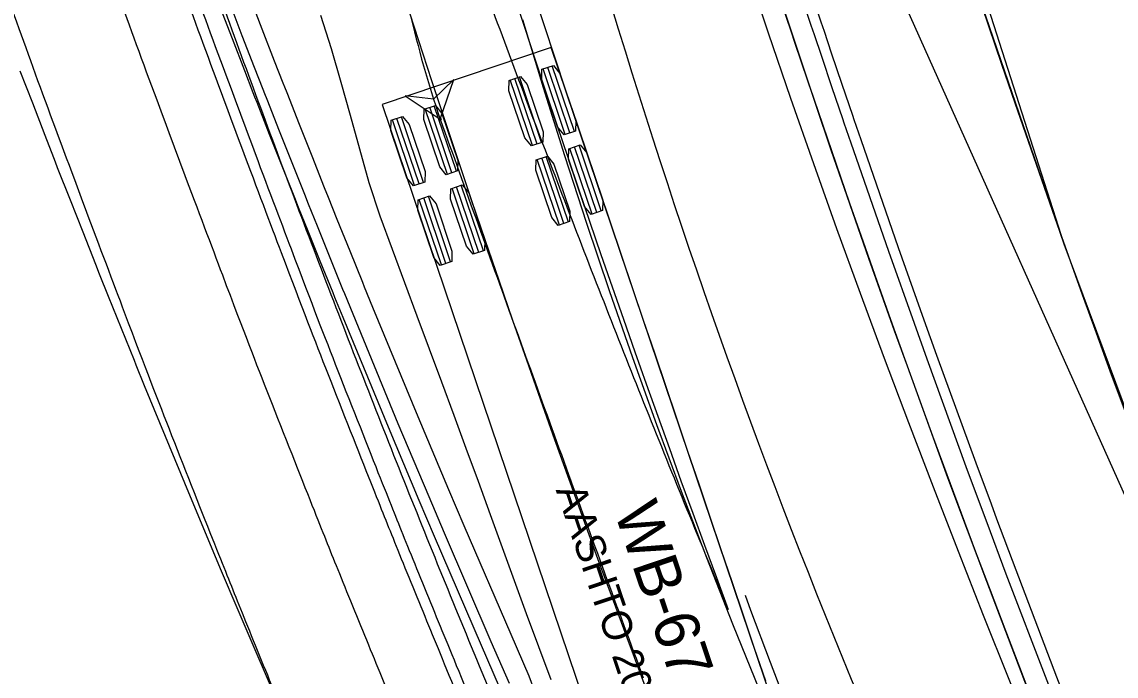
# Model space of a CAD drawing. Extents: x -70 to 701944, y -4 to 666871.
# Drawn here: x 668194.5 to 668246.7, y 656130.4 to 656161.6 of the extents above; entities that cross this region are included whole.
import ezdxf

# ---------------------------------------------------------------- set-up
doc = ezdxf.new("R2010")
doc.units = 0
for name, color, linetype in [('R_Horz Alg', 7, 'Continuous'), ('R_No Plot', 7, 'Continuous'), ('R_Proposed Road', 7, 'Continuous'), ('R_Striping', 7, 'Continuous'), ('T_Indications', 7, 'Continuous'), ('T_Vehicle Path Lt Major', 7, 'Continuous'), ('T_Vehicle Path Lt Minor', 7, 'Continuous'), ('T_Vehicle Path Rt', 7, 'Continuous')]:
    doc.layers.add(name, color=color, linetype=linetype)

msp = doc.modelspace()

# ---------------------------------------------------------------- linework, layer by layer
at = {"layer": 'R_Horz Alg'}
msp.add_line((668265.354, 656098.207), (668214.129, 656212.597), dxfattribs=at)
msp.add_arc((668919.004, 656390.918), 716.197, 184.270523, 204.123313, dxfattribs=at)
at = {"layer": 'R_No Plot'}
for points in [[(668221.915, 656226.584), (668268.493, 656237.565), (668273.962, 656208.989), (668279.753, 656184.24), (668287.701, 656155.706), (668291.176, 656146.581), (668251.57, 656131.168), (668244.19, 656150.993), (668230.404, 656194.02)], [(668163.658, 656212.851), (668174.905, 656177.818), (668188.213, 656142.348), (668200.781, 656111.402), (668251.57, 656131.168), (668244.19, 656150.993), (668237.799, 656169.607), (668229.783, 656196.07), (668221.915, 656226.584)]]:
    msp.add_lwpolyline(points, close=True, dxfattribs=at)
at = {"layer": 'R_Proposed Road'}
for points in [[(668247.376, 656120.034), (668245.394, 656125.001), (668245.355, 656125.101), (668244.599, 656127.024), (668244.115, 656128.266), (668243.372, 656130.183), (668241.427, 656135.279), (668240.513, 656137.715), (668240.245, 656138.435), (668239.521, 656140.39), (668237.653, 656145.516), (668237.044, 656147.213), (668235.824, 656150.655), (668234.033, 656155.808), (668233.708, 656156.758), (668233.635, 656156.972), (668233.131, 656158.452), (668232.63, 656159.936), (668232.282, 656160.974), (668232.132, 656161.423), (668231.636, 656162.911)], [(668247.84, 656120.221), (668245.859, 656125.185), (668245.82, 656125.284), (668245.065, 656127.207), (668244.581, 656128.448), (668243.838, 656130.363), (668241.895, 656135.456), (668240.982, 656137.89), (668240.714, 656138.609), (668239.99, 656140.563), (668238.123, 656145.685), (668237.515, 656147.381), (668236.295, 656150.821), (668234.506, 656155.97), (668234.181, 656156.92), (668234.108, 656157.133), (668233.605, 656158.613), (668233.104, 656160.096), (668232.756, 656161.133), (668232.606, 656161.581), (668232.111, 656163.069)], [(668217.282, 656129.893), (668216.417, 656131.872), (668214.181, 656137.062), (668213.451, 656138.781), (668211.984, 656142.271), (668209.825, 656147.498), (668209.432, 656148.463), (668209.343, 656148.68), (668208.734, 656150.183), (668208.127, 656151.69), (668207.705, 656152.744), (668207.522, 656153.2), (668206.921, 656154.713), (668206.322, 656156.228), (668205.726, 656157.744), (668205.623, 656158.008), (668205.545, 656158.208), (668205.134, 656159.261), (668204.546, 656160.778), (668203.962, 656162.295)], [(668217.751, 656130.067), (668216.886, 656132.045), (668214.652, 656137.231), (668213.922, 656138.95), (668212.456, 656142.437), (668210.298, 656147.661), (668209.905, 656148.625), (668209.817, 656148.841), (668209.208, 656150.344), (668208.601, 656151.85), (668208.179, 656152.903), (668207.997, 656153.359), (668207.395, 656154.87), (668206.797, 656156.384), (668206.202, 656157.899), (668206.098, 656158.164), (668206.02, 656158.363), (668205.61, 656159.415), (668205.022, 656160.931), (668204.438, 656162.447)], [(668218.965, 656129.673), (668218.688, 656130.416), (668217.825, 656132.391), (668215.593, 656137.57), (668214.863, 656139.286), (668213.399, 656142.768), (668211.244, 656147.985), (668210.851, 656148.948), (668210.763, 656149.164), (668210.155, 656150.665), (668209.549, 656152.169), (668209.127, 656153.221), (668208.945, 656153.676), (668208.344, 656155.185), (668207.747, 656156.697), (668207.152, 656158.21), (668207.049, 656158.474), (668206.971, 656158.673), (668206.561, 656159.724), (668205.974, 656161.238), (668205.391, 656162.752)], [(668246.921, 656118.493), (668246.449, 656119.66), (668244.464, 656124.634), (668244.425, 656124.734), (668243.668, 656126.66), (668243.183, 656127.903), (668242.439, 656129.823), (668240.491, 656134.926), (668239.576, 656137.365), (668239.308, 656138.086), (668238.582, 656140.044), (668236.712, 656145.177), (668236.102, 656146.876), (668234.88, 656150.323), (668233.087, 656155.483), (668232.762, 656156.435), (668232.689, 656156.648), (668232.184, 656158.131), (668231.682, 656159.617), (668231.334, 656160.656), (668231.183, 656161.106), (668230.687, 656162.597)], [(668207.035, 656128.413), (668204.773, 656133.673), (668204.034, 656135.416), (668202.55, 656138.953), (668200.367, 656144.252), (668199.969, 656145.23), (668199.88, 656145.45), (668199.266, 656146.974), (668198.652, 656148.501), (668198.222, 656149.569), (668198.039, 656150.032), (668197.434, 656151.566), (668196.828, 656153.101), (668196.222, 656154.637), (668196.117, 656154.905), (668196.038, 656155.107), (668195.626, 656156.175), (668195.033, 656157.714), (668194.44, 656159.251)]]:
    msp.add_lwpolyline(points, dxfattribs=at)
for radius in [707.197, 725.197]:
    msp.add_arc((668919.004, 656390.918), radius, 184.270523, 204.123313, dxfattribs=at)
at = {"layer": 'R_Striping'}
msp.add_lwpolyline([(668247.1, 656090.024), (668244.837, 656095.131), (668244.713, 656095.413), (668242.635, 656100.2), (668240.639, 656104.889), (668240.472, 656105.285), (668238.33, 656110.426), (668236.713, 656114.383), (668236.244, 656115.542), (668234.181, 656120.715), (668232.92, 656123.931), (668232.172, 656125.862), (668230.186, 656131.066), (668229.259, 656133.538), (668228.992, 656134.255)], dxfattribs=at)
for radius, start in [(695.197, 184.270523), (737.197, 184.194321)]:
    msp.add_arc((668919.004, 656390.918), radius, start, 200.430569, dxfattribs=at)
for points in [[(668243.942, 656242.442), (668244.227, 656240.852), (668244.797, 656237.671), (668245.694, 656232.908), (668246.622, 656228.148), (668247.585, 656223.394), (668248.581, 656218.646), (668249.61, 656213.903), (668250.674, 656209.167), (668251.771, 656204.436), (668252.901, 656199.712), (668254.065, 656194.995), (668255.262, 656190.285), (668256.492, 656185.581), (668257.756, 656180.886), (668259.053, 656176.197), (668260.384, 656171.517), (668261.747, 656166.845), (668263.144, 656162.181), (668264.574, 656157.526), (668266.035, 656152.879), (668267.037, 656149.789), (668267.538, 656148.244)], [(668195.109, 656231.702), (668195.55, 656230.027), (668196.43, 656226.678), (668197.795, 656221.667), (668199.192, 656216.667), (668200.624, 656211.678), (668202.091, 656206.7), (668203.592, 656201.735), (668205.127, 656196.781), (668206.697, 656191.84), (668208.301, 656186.91), (668209.94, 656181.994), (668211.612, 656177.091), (668213.318, 656172.201), (668215.058, 656167.324), (668216.831, 656162.461), (668218.638, 656157.611), (668220.479, 656152.776), (668222.353, 656147.955), (668224.26, 656143.149), (668226.199, 656138.357), (668227.519, 656135.174), (668228.18, 656133.583)]]:
    msp.add_open_spline(points, degree=3, dxfattribs=at)
at = {"layer": 'T_Indications'}
for points in [[(668183.389, 656229.124), (668183.836, 656227.422), (668184.728, 656224.018), (668186.112, 656218.926), (668187.528, 656213.843), (668188.981, 656208.773), (668190.468, 656203.714), (668191.99, 656198.667), (668193.548, 656193.632), (668195.14, 656188.609), (668196.767, 656183.6), (668198.429, 656178.603), (668200.125, 656173.619), (668201.856, 656168.648), (668203.621, 656163.691), (668205.42, 656158.748), (668207.253, 656153.819), (668209.121, 656148.904), (668211.022, 656144.003), (668212.958, 656139.118), (668214.925, 656134.247), (668216.265, 656131.011), (668216.934, 656129.394)], [(668181.939, 656228.743), (668182.495, 656226.621), (668183.053, 656224.495), (668184.196, 656220.248), (668184.778, 656218.129), (668186.549, 656211.776), (668187.767, 656207.551), (668191.531, 656194.91), (668194.188, 656186.527), (668199.794, 656169.858), (668202.743, 656161.573), (668207.384, 656149.226), (668208.967, 656145.124), (668211.395, 656138.993), (668212.212, 656136.953), (668213.869, 656132.878), (668214.709, 656130.847), (668215.549, 656128.82)], [(668182.422, 656228.87), (668182.979, 656226.748), (668183.536, 656224.623), (668184.679, 656220.379), (668185.26, 656218.261), (668187.03, 656211.913), (668188.247, 656207.691), (668192.008, 656195.058), (668194.663, 656186.68), (668200.266, 656170.023), (668203.213, 656161.743), (668207.851, 656149.405), (668209.433, 656145.306), (668211.859, 656139.179), (668212.676, 656137.14), (668214.331, 656133.068), (668215.171, 656131.038), (668216.011, 656129.011)], [(668179.037, 656227.982), (668179.593, 656225.86), (668180.154, 656223.724), (668181.302, 656219.458), (668181.886, 656217.331), (668183.664, 656210.954), (668184.887, 656206.712), (668188.665, 656194.02), (668191.333, 656185.603), (668196.961, 656168.868), (668199.922, 656160.55), (668204.582, 656148.154), (668206.172, 656144.034), (668208.609, 656137.881), (668209.428, 656135.836), (668211.094, 656131.736), (668211.938, 656129.7), (668212.777, 656127.672)], [(668174.2, 656226.713), (668174.757, 656224.591), (668175.321, 656222.44), (668176.478, 656218.143), (668177.066, 656216.003), (668178.855, 656209.583), (668180.086, 656205.313), (668183.89, 656192.538), (668186.575, 656184.065), (668192.241, 656167.219), (668195.221, 656158.846), (668199.912, 656146.368), (668201.513, 656142.217), (668203.965, 656136.028), (668204.788, 656133.973), (668206.47, 656129.834), (668207.318, 656127.787), (668208.157, 656125.76)]]:
    msp.add_open_spline(points, degree=3, dxfattribs=at)
at = {"layer": 'T_Vehicle Path Lt Major'}
for points in [[(668229.04, 656164.191), (668230.085, 656161.067), (668231.151, 656157.952), (668232.238, 656154.846), (668233.343, 656151.747), (668234.467, 656148.656), (668235.608, 656145.573), (668236.765, 656142.497), (668237.938, 656139.428), (668239.125, 656136.366), (668240.327, 656133.31), (668241.541, 656130.261), (668242.769, 656127.218), (668244.009, 656124.181), (668245.261, 656121.149), (668246.522, 656118.122), (668247.793, 656115.096)], [(668218.373, 656161.699), (668219.359, 656158.458), (668220.376, 656155.227), (668221.425, 656152.006), (668222.506, 656148.795), (668223.619, 656145.595), (668224.763, 656142.406), (668225.939, 656139.229), (668227.146, 656136.064), (668228.384, 656132.91), (668229.654, 656129.769), (668230.954, 656126.64), (668232.285, 656123.525), (668233.646, 656120.423), (668235.039, 656117.334), (668236.461, 656114.259), (668237.914, 656111.199), (668239.397, 656108.153), (668240.91, 656105.121), (668242.337, 656102.063), (668243.753, 656099.003), (668245.167, 656095.967), (668246.587, 656092.933), (668248.011, 656089.902)]]:
    msp.add_lwpolyline(points, dxfattribs=at)
msp.add_arc((668547.397, 656259.993), 339.148, 195.43993, 207.31099, dxfattribs=at)
at = {"layer": 'T_Vehicle Path Lt Minor'}
msp.add_arc((668737.883, 656327.933), 510.556, 194.30493, 204.57934, dxfattribs=at)
at = {"layer": 'T_Vehicle Path Rt'}
for p, q in [((668219.734, 656160.377), (668211.682, 656157.653)), ((668236.714, 656110.17), (668219.734, 656160.377)), ((668220.412, 656156.225), (668219.355, 656159.351)), ((668220.629, 656156.299), (668219.572, 656159.425)), ((668220.846, 656156.372), (668219.789, 656159.498)), ((668218.849, 656155.697), (668217.792, 656158.823)), ((668219.066, 656155.77), (668218.009, 656158.896)), ((668219.283, 656155.843), (668218.226, 656158.969)), ((668211.682, 656157.653), (668228.662, 656107.447)), ((668215.226, 656154.471), (668214.168, 656157.597)), ((668213.663, 656153.942), (668212.605, 656157.069)), ((668214.791, 656154.324), (668213.734, 656157.45)), ((668215.009, 656154.398), (668213.951, 656157.524)), ((668213.228, 656153.796), (668212.171, 656156.922)), ((668213.445, 656153.869), (668212.388, 656156.995)), ((668221.694, 656152.436), (668220.636, 656155.562)), ((668221.911, 656152.509), (668220.853, 656155.636)), ((668222.128, 656152.583), (668221.07, 656155.709)), ((668220.13, 656151.907), (668219.073, 656155.033)), ((668220.348, 656151.981), (668219.29, 656155.107)), ((668220.565, 656152.054), (668219.507, 656155.18)), ((668216.073, 656150.535), (668215.016, 656153.661)), ((668216.29, 656150.609), (668215.233, 656153.735)), ((668216.507, 656150.682), (668215.45, 656153.808)), ((668214.51, 656150.006), (668213.453, 656153.133)), ((668214.727, 656150.08), (668213.67, 656153.206)), ((668214.944, 656150.153), (668213.887, 656153.279))]:
    msp.add_line(p, q, dxfattribs=at)
for points in [[(668218.86, 656163.061), (668219.383, 656161.472), (668219.912, 656159.879), (668220.441, 656158.293), (668220.971, 656156.718), (668221.5, 656155.154), (668222.025, 656153.603), (668222.55, 656152.051), (668223.075, 656150.497), (668223.601, 656148.941), (668224.128, 656147.383), (668224.656, 656145.824), (668225.183, 656144.264), (668225.711, 656142.702), (668226.24, 656141.139), (668226.769, 656139.576), (668227.298, 656138.011), (668227.827, 656136.446), (668228.357, 656134.881), (668228.886, 656133.315), (668229.416, 656131.749), (668229.946, 656130.182)], [(668208.754, 656161.909), (668209.261, 656160.318), (668209.72, 656158.726), (668210.159, 656157.139), (668210.6, 656155.543), (668211.055, 656153.939), (668211.57, 656152.341), (668212.155, 656150.756), (668212.746, 656149.173), (668213.335, 656147.591), (668213.923, 656146.01), (668214.509, 656144.431), (668215.094, 656142.853), (668215.68, 656141.276), (668216.264, 656139.7), (668216.833, 656138.121), (668217.403, 656136.542), (668217.977, 656134.966), (668218.555, 656133.392), (668219.138, 656131.82), (668219.724, 656130.249)], [(668213.07, 656161.76), (668213.148, 656161.436), (668213.228, 656161.113), (668213.31, 656160.789), (668213.394, 656160.467), (668213.479, 656160.145), (668213.567, 656159.823), (668213.657, 656159.502), (668213.748, 656159.181), (668213.842, 656158.862), (668213.938, 656158.542), (668214.036, 656158.224), (668214.136, 656157.906), (668214.238, 656157.589), (668214.343, 656157.272), (668214.45, 656156.956)], [(668214.45, 656156.956), (668214.562, 656156.643), (668214.675, 656156.329), (668214.788, 656156.015), (668214.901, 656155.702), (668215.014, 656155.388), (668215.126, 656155.074), (668215.239, 656154.761), (668215.352, 656154.447), (668215.465, 656154.133), (668215.578, 656153.82), (668215.69, 656153.506), (668215.803, 656153.192), (668215.916, 656152.879), (668216.029, 656152.565), (668216.142, 656152.251), (668216.255, 656151.938), (668216.368, 656151.624), (668216.481, 656151.31), (668216.594, 656150.997), (668216.707, 656150.683), (668216.82, 656150.37), (668216.933, 656150.056), (668217.046, 656149.742), (668217.159, 656149.429), (668217.272, 656149.115), (668217.385, 656148.802), (668217.498, 656148.488), (668217.611, 656148.175), (668217.725, 656147.861), (668217.838, 656147.548), (668217.951, 656147.234), (668218.065, 656146.921), (668218.178, 656146.607), (668218.292, 656146.294), (668218.405, 656145.981), (668218.518, 656145.667), (668218.632, 656145.354), (668218.746, 656145.04), (668218.859, 656144.727), (668218.973, 656144.414), (668219.086, 656144.1), (668219.2, 656143.787), (668219.314, 656143.473), (668219.427, 656143.16), (668219.541, 656142.847), (668219.655, 656142.533), (668219.768, 656142.22), (668219.882, 656141.907), (668219.996, 656141.593), (668220.11, 656141.28), (668220.224, 656140.967), (668220.338, 656140.654), (668220.452, 656140.341), (668220.566, 656140.027), (668220.68, 656139.714), (668220.794, 656139.401), (668220.909, 656139.088), (668221.023, 656138.775), (668221.137, 656138.462), (668221.251, 656138.148), (668221.366, 656137.835), (668221.481, 656137.522), (668221.595, 656137.209), (668221.71, 656136.896), (668221.825, 656136.583), (668221.939, 656136.27), (668222.054, 656135.958), (668222.169, 656135.645), (668222.284, 656135.332), (668222.399, 656135.019), (668222.514, 656134.706), (668222.629, 656134.393), (668222.744, 656134.08), (668222.859, 656133.767), (668222.974, 656133.455), (668223.09, 656133.142), (668223.205, 656132.829), (668223.32, 656132.516), (668223.436, 656132.204), (668223.551, 656131.891), (668223.666, 656131.578), (668223.782, 656131.266), (668223.897, 656130.953), (668224.013, 656130.64), (668224.129, 656130.328)]]:
    msp.add_lwpolyline(points, dxfattribs=at)
for points in [[(668220.9, 656156.39), (668220.358, 656156.207), (668220.047, 656156.589), (668219.286, 656158.84), (668219.301, 656159.333), (668219.843, 656159.516), (668220.154, 656159.134), (668220.915, 656156.883)], [(668214.45, 656156.956), (668215.094, 656158.85), (668214.129, 656157.903), (668212.788, 656158.069)], [(668219.337, 656155.862), (668218.795, 656155.678), (668218.484, 656156.061), (668217.723, 656158.312), (668217.738, 656158.804), (668218.28, 656158.988), (668218.591, 656158.605), (668219.352, 656156.354)], [(668215.279, 656154.489), (668214.738, 656154.306), (668214.426, 656154.688), (668213.665, 656156.939), (668213.68, 656157.432), (668214.222, 656157.615), (668214.533, 656157.233), (668215.295, 656154.982)], [(668213.716, 656153.961), (668213.175, 656153.777), (668212.863, 656154.16), (668212.102, 656156.411), (668212.117, 656156.903), (668212.659, 656157.087), (668212.97, 656156.704), (668213.732, 656154.454)], [(668222.182, 656152.601), (668221.64, 656152.418), (668221.328, 656152.8), (668220.567, 656155.051), (668220.582, 656155.544), (668221.124, 656155.727), (668221.436, 656155.345), (668222.197, 656153.094)], [(668220.619, 656152.072), (668220.077, 656151.889), (668219.765, 656152.272), (668219.004, 656154.522), (668219.019, 656155.015), (668219.561, 656155.198), (668219.873, 656154.816), (668220.634, 656152.565)], [(668216.561, 656150.7), (668216.019, 656150.517), (668215.708, 656150.899), (668214.947, 656153.15), (668214.962, 656153.643), (668215.504, 656153.826), (668215.815, 656153.444), (668216.576, 656151.193)], [(668214.998, 656150.172), (668214.456, 656149.988), (668214.145, 656150.371), (668213.384, 656152.621), (668213.399, 656153.114), (668213.941, 656153.298), (668214.252, 656152.915), (668215.013, 656150.664)]]:
    msp.add_lwpolyline(points, close=True, dxfattribs=at)
msp.add_circle((668214.45, 656156.956), 0.0417, dxfattribs=at)
msp.add_circle((668214.45, 656156.956), 0.0417, dxfattribs=at)
for radius, start in [(690.197, 184.287093), (742.197, 184.270523)]:
    msp.add_arc((668919.004, 656390.918), radius, start, 204.123313, dxfattribs=at)

# ---------------------------------------------------------------- texts
for s, height, p in [('AASHTO 2011 (US)', 1.41667, (668219.951, 656139.285)), ('WB-67', 2.125, (668222.718, 656138.287))]:
    msp.add_text(s, height=height, rotation=288.686, dxfattribs=at).set_placement(p)

doc.saveas('drawing.dxf')
